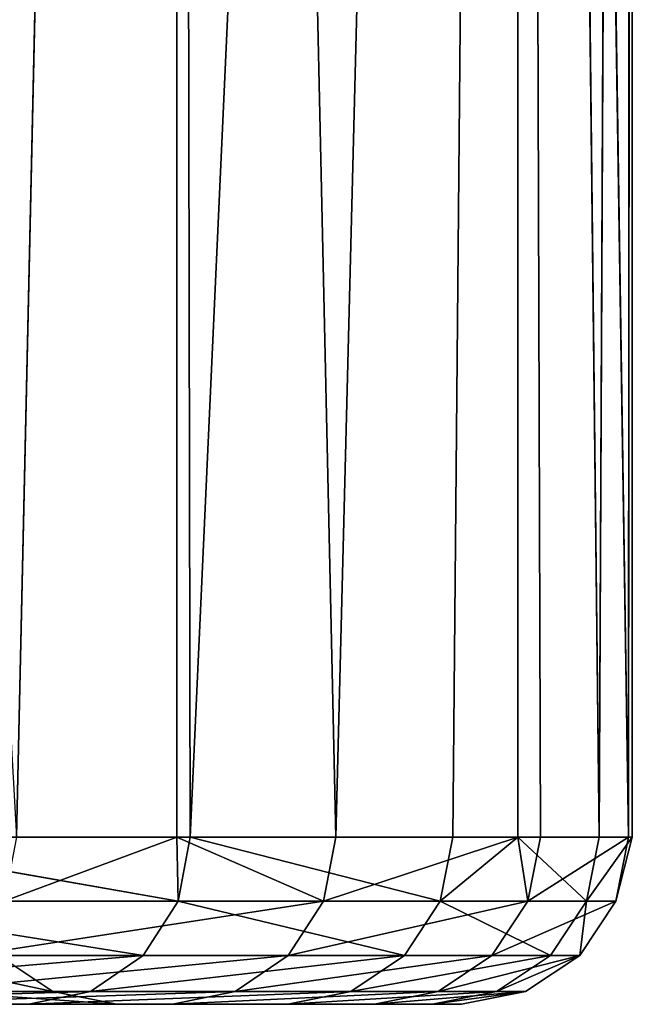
# Model space of a CAD drawing. Extents: x 0.03 to 6.33, y -5.07 to 0.
# Tile 452 of 454: x 6.19 to 6.33, y -1.73 to -1.5. Entities that reach past the tile are written whole.
import ezdxf

# ---------------------------------------------------------------- set-up
doc = ezdxf.new("R2010")
doc.units = 0
doc.header["$MEASUREMENT"] = 0
doc.layers.get('0').update_dxf_attribs({"linetype": 'CONTINUOUS'})

# ---------------------------------------------------------------- blocks, each defined once
blk = doc.blocks.new('KINKIET_CERAMICZNY_222_STL')
at = {"color": 0}
for p, q in [((6.18555, -1.69291, 0.94515), (6.22339, 0, 0.81518)), ((6.18555, -1.69291, 0.94515), (6.22339, 0, 0.81518)), ((6.22655, -1.69291, -0.80328), (6.22339, 0, -0.81518)), ((6.22655, -1.69291, -0.80328), (6.22339, 0, -0.81518)), ((6.22339, -1.69291, -0.81518), (6.22339, 0, -0.81518)), ((6.22339, -1.69291, -0.81518), (6.22339, 0, -0.81518)), ((6.22339, 0, 0.81518), (6.26085, -1.69291, 0.65965)), ((6.22339, -1.69291, 0.81518), (6.22339, 0, 0.81518)), ((6.22339, -1.69291, 0.81518), (6.22339, 0, 0.81518)), ((6.22339, 0, 0.81518), (6.26085, -1.69291, 0.65965)), ((6.22655, -1.69291, -0.80328), (6.30376, 0, -0.41111)), ((6.22655, -1.69291, -0.80328), (6.30376, 0, -0.41111)), ((6.26085, -1.69291, 0.65965), (6.30376, 0, 0.41111)), ((6.26085, -1.69291, 0.65965), (6.30376, 0, 0.41111)), ((6.28839, -1.69291, -0.51457), (6.30376, 0, -0.41111)), ((6.28839, -1.69291, -0.51457), (6.30376, 0, -0.41111)), ((6.30376, 0, -0.41111), (6.30376, -1.69291, -0.41111)), ((6.30376, 0, -0.41111), (6.30376, -1.69291, -0.41111)), ((6.30376, 0, -0.41111), (6.32292, -1.69291, -0.22134)), ((6.30376, 0, -0.41111), (6.32292, -1.69291, -0.22134)), ((6.30376, 0, 0.41111), (6.32984, -1.69291, 0.07383)), ((6.30376, 0, 0.41111), (6.32984, -1.69291, 0.07383)), ((6.30376, 0, 0.41111), (6.30909, -1.69291, 0.36836)), ((6.30376, -1.69291, 0.41111), (6.30376, 0, 0.41111)), ((6.30376, -1.69291, 0.41111), (6.30376, 0, 0.41111)), ((6.30376, 0, 0.41111), (6.30909, -1.69291, 0.36836)), ((6.33071, 0), (6.32292, -1.69291, -0.22134)), ((6.33071, 0), (6.32292, -1.69291, -0.22134)), ((6.33071, 0), (6.32984, -1.69291, 0.07383)), ((6.33071, 0), (6.32984, -1.69291, 0.07383)), ((6.33071, 0), (6.33071, -1.69291)), ((6.33071, 0), (6.33071, -1.69291)), ((6.22339, -1.69291, -0.81518), (6.13795, -1.69291, -1.08493)), ((6.13795, -1.69291, -1.08493), (6.22365, -1.70798, -0.80252)), ((6.13795, -1.69291, -1.08493), (6.22365, -1.70798, -0.80252)), ((6.22339, -1.69291, -0.81518), (6.13795, -1.69291, -1.08493)), ((6.18269, -1.70798, 0.94425), (6.22339, -1.69291, 0.81518)), ((6.18269, -1.70798, 0.94425), (6.22339, -1.69291, 0.81518)), ((6.18555, -1.69291, 0.94515), (6.22339, -1.69291, 0.81518)), ((6.18555, -1.69291, 0.94515), (6.22339, -1.69291, 0.81518)), ((6.22655, -1.69291, -0.80328), (6.22339, -1.69291, -0.81518)), ((6.22339, -1.69291, 0.81518), (6.26085, -1.69291, 0.65965)), ((6.25792, -1.70798, 0.65903), (6.22339, -1.69291, 0.81518)), ((6.25792, -1.70798, 0.65903), (6.22339, -1.69291, 0.81518)), ((6.22339, -1.69291, 0.81518), (6.26085, -1.69291, 0.65965)), ((6.22339, -1.69291, -0.81518), (6.22365, -1.70798, -0.80252)), ((6.22339, -1.69291, -0.81518), (6.22365, -1.70798, -0.80252)), ((6.22655, -1.69291, -0.80328), (6.22339, -1.69291, -0.81518)), ((6.22365, -1.70798, -0.80252), (6.22655, -1.69291, -0.80328)), ((6.22365, -1.70798, -0.80252), (6.22655, -1.69291, -0.80328)), ((6.28839, -1.69291, -0.51457), (6.22655, -1.69291, -0.80328)), ((6.28839, -1.69291, -0.51457), (6.22655, -1.69291, -0.80328)), ((6.26085, -1.69291, 0.65965), (6.25792, -1.70798, 0.65903)), ((6.25792, -1.70798, 0.65903), (6.30376, -1.69291, 0.41111)), ((6.26085, -1.69291, 0.65965), (6.25792, -1.70798, 0.65903)), ((6.25792, -1.70798, 0.65903), (6.30376, -1.69291, 0.41111)), ((6.26085, -1.69291, 0.65965), (6.30376, -1.69291, 0.41111)), ((6.26085, -1.69291, 0.65965), (6.30376, -1.69291, 0.41111)), ((6.30376, -1.69291, -0.41111), (6.28543, -1.70798, -0.51408)), ((6.28543, -1.70798, -0.51408), (6.28839, -1.69291, -0.51457)), ((6.30376, -1.69291, -0.41111), (6.28543, -1.70798, -0.51408)), ((6.28543, -1.70798, -0.51408), (6.28839, -1.69291, -0.51457)), ((6.30376, -1.69291, -0.41111), (6.28839, -1.69291, -0.51457)), ((6.30376, -1.69291, -0.41111), (6.28839, -1.69291, -0.51457)), ((6.32292, -1.69291, -0.22134), (6.30376, -1.69291, -0.41111)), ((6.30376, -1.69291, 0.41111), (6.30909, -1.69291, 0.36836)), ((6.32292, -1.69291, -0.22134), (6.30376, -1.69291, -0.41111)), ((6.31993, -1.70798, -0.22113), (6.30376, -1.69291, -0.41111)), ((6.30376, -1.69291, 0.41111), (6.30909, -1.69291, 0.36836)), ((6.30376, -1.69291, 0.41111), (6.30612, -1.70798, 0.36801)), ((6.30376, -1.69291, 0.41111), (6.30612, -1.70798, 0.36801)), ((6.31993, -1.70798, -0.22113), (6.30376, -1.69291, -0.41111)), ((6.30612, -1.70798, 0.36801), (6.30909, -1.69291, 0.36836)), ((6.30612, -1.70798, 0.36801), (6.30909, -1.69291, 0.36836)), ((6.30909, -1.69291, 0.36836), (6.32984, -1.69291, 0.07383)), ((6.30909, -1.69291, 0.36836), (6.32984, -1.69291, 0.07383)), ((6.32292, -1.69291, -0.22134), (6.31993, -1.70798, -0.22113)), ((6.31993, -1.70798, -0.22113), (6.33071, -1.69291)), ((6.31993, -1.70798, -0.22113), (6.33071, -1.69291)), ((6.32292, -1.69291, -0.22134), (6.31993, -1.70798, -0.22113)), ((6.33071, -1.69291), (6.32292, -1.69291, -0.22134)), ((6.33071, -1.69291), (6.32292, -1.69291, -0.22134)), ((6.32984, -1.69291, 0.07383), (6.32685, -1.70798, 0.07376)), ((6.32685, -1.70798, 0.07376), (6.33071, -1.69291)), ((6.32984, -1.69291, 0.07383), (6.32685, -1.70798, 0.07376)), ((6.32685, -1.70798, 0.07376), (6.33071, -1.69291)), ((6.32984, -1.69291, 0.07383), (6.33071, -1.69291)), ((6.32984, -1.69291, 0.07383), (6.33071, -1.69291)), ((6.13513, -1.70798, -1.0839), (6.22365, -1.70798, -0.80252)), ((6.13513, -1.70798, -1.0839), (6.22365, -1.70798, -0.80252)), ((6.25792, -1.70798, 0.65903), (6.18269, -1.70798, 0.94425)), ((6.25792, -1.70798, 0.65903), (6.18269, -1.70798, 0.94425)), ((6.22365, -1.70798, -0.80252), (6.2154, -1.72075, -0.80034)), ((6.22365, -1.70798, -0.80252), (6.2154, -1.72075, -0.80034)), ((6.22365, -1.70798, -0.80252), (6.28543, -1.70798, -0.51408)), ((6.22365, -1.70798, -0.80252), (6.28543, -1.70798, -0.51408)), ((6.24958, -1.72075, 0.65724), (6.25792, -1.70798, 0.65903)), ((6.24958, -1.72075, 0.65724), (6.25792, -1.70798, 0.65903)), ((6.25792, -1.70798, 0.65903), (6.30612, -1.70798, 0.36801)), ((6.25792, -1.70798, 0.65903), (6.30612, -1.70798, 0.36801)), ((6.27701, -1.72075, -0.51269), (6.28543, -1.70798, -0.51408)), ((6.27701, -1.72075, -0.51269), (6.28543, -1.70798, -0.51408)), ((6.31993, -1.70798, -0.22113), (6.28543, -1.70798, -0.51408)), ((6.31993, -1.70798, -0.22113), (6.28543, -1.70798, -0.51408)), ((6.29764, -1.72075, 0.36701), (6.30612, -1.70798, 0.36801)), ((6.29764, -1.72075, 0.36701), (6.30612, -1.70798, 0.36801)), ((6.32685, -1.70798, 0.07376), (6.30612, -1.70798, 0.36801)), ((6.32685, -1.70798, 0.07376), (6.30612, -1.70798, 0.36801)), ((6.31142, -1.72075, -0.22053), (6.31993, -1.70798, -0.22113)), ((6.31142, -1.72075, -0.22053), (6.31993, -1.70798, -0.22113)), ((6.31831, -1.72075, 0.07356), (6.32685, -1.70798, 0.07376)), ((6.31831, -1.72075, 0.07356), (6.32685, -1.70798, 0.07376)), ((6.31993, -1.70798, -0.22113), (6.32685, -1.70798, 0.07376)), ((6.31993, -1.70798, -0.22113), (6.32685, -1.70798, 0.07376)), ((6.12712, -1.72075, -1.08096), (6.2154, -1.72075, -0.80034)), ((6.12712, -1.72075, -1.08096), (6.2154, -1.72075, -0.80034)), ((6.24958, -1.72075, 0.65724), (6.17455, -1.72075, 0.94169)), ((6.24958, -1.72075, 0.65724), (6.17455, -1.72075, 0.94169)), ((6.19412, -1.72929, -0.14353), (6.18136, -1.72075, -0.14292)), ((6.19412, -1.72929, 0.14353), (6.18136, -1.72075, 0.14292)), ((6.19412, -1.72929, -0.14353), (6.18136, -1.72075, -0.14292)), ((6.19412, -1.72929, 0.14353), (6.18136, -1.72075, 0.14292)), ((6.2154, -1.72075, -0.80034), (6.20305, -1.72929, -0.79709)), ((6.2154, -1.72075, -0.80034), (6.20305, -1.72929, -0.79709)), ((6.2154, -1.72075, -0.80034), (6.27701, -1.72075, -0.51269)), ((6.2154, -1.72075, -0.80034), (6.27701, -1.72075, -0.51269)), ((6.23709, -1.72929, 0.65456), (6.24958, -1.72075, 0.65724)), ((6.23709, -1.72929, 0.65456), (6.24958, -1.72075, 0.65724)), ((6.24958, -1.72075, 0.65724), (6.29764, -1.72075, 0.36701)), ((6.24958, -1.72075, 0.65724), (6.29764, -1.72075, 0.36701)), ((6.26441, -1.72929, -0.5106), (6.27701, -1.72075, -0.51269)), ((6.26441, -1.72929, -0.5106), (6.27701, -1.72075, -0.51269)), ((6.31142, -1.72075, -0.22053), (6.27701, -1.72075, -0.51269)), ((6.31142, -1.72075, -0.22053), (6.27701, -1.72075, -0.51269)), ((6.28496, -1.72929, 0.36552), (6.29764, -1.72075, 0.36701)), ((6.28496, -1.72929, 0.36552), (6.29764, -1.72075, 0.36701)), ((6.31831, -1.72075, 0.07356), (6.29764, -1.72075, 0.36701)), ((6.31831, -1.72075, 0.07356), (6.29764, -1.72075, 0.36701)), ((6.29868, -1.72929, -0.21963), (6.31142, -1.72075, -0.22053)), ((6.29868, -1.72929, -0.21963), (6.31142, -1.72075, -0.22053)), ((6.30555, -1.72929, 0.07327), (6.31831, -1.72075, 0.07356)), ((6.30555, -1.72929, 0.07327), (6.31831, -1.72075, 0.07356)), ((6.31142, -1.72075, -0.22053), (6.31831, -1.72075, 0.07356)), ((6.31142, -1.72075, -0.22053), (6.31831, -1.72075, 0.07356)), ((6.11513, -1.72929, -1.07656), (6.20305, -1.72929, -0.79709)), ((6.11513, -1.72929, -1.07656), (6.20305, -1.72929, -0.79709)), ((6.23709, -1.72929, 0.65456), (6.16237, -1.72929, 0.93786)), ((6.23709, -1.72929, 0.65456), (6.16237, -1.72929, 0.93786)), ((6.16683, -1.72929, -0.42928), (6.19412, -1.72929, -0.14353)), ((6.19412, -1.72929, 0.14353), (6.16683, -1.72929, 0.42928)), ((6.16683, -1.72929, -0.42928), (6.19412, -1.72929, -0.14353)), ((6.19412, -1.72929, 0.14353), (6.16683, -1.72929, 0.42928)), ((6.20305, -1.72929, -0.79709), (6.18848, -1.73228, -0.79324)), ((6.20305, -1.72929, -0.79709), (6.18848, -1.73228, -0.79324)), ((6.19412, -1.72929, -0.14353), (6.19412, -1.72929, 0.14353)), ((6.20916, -1.73228, -0.14424), (6.19412, -1.72929, -0.14353)), ((6.20916, -1.73228, 0.14424), (6.19412, -1.72929, 0.14353)), ((6.19412, -1.72929, -0.14353), (6.19412, -1.72929, 0.14353)), ((6.20916, -1.73228, -0.14424), (6.19412, -1.72929, -0.14353)), ((6.20916, -1.73228, 0.14424), (6.19412, -1.72929, 0.14353)), ((6.20305, -1.72929, -0.79709), (6.26441, -1.72929, -0.5106)), ((6.20305, -1.72929, -0.79709), (6.26441, -1.72929, -0.5106)), ((6.22236, -1.73228, 0.65141), (6.23709, -1.72929, 0.65456)), ((6.22236, -1.73228, 0.65141), (6.23709, -1.72929, 0.65456)), ((6.23709, -1.72929, 0.65456), (6.28496, -1.72929, 0.36552)), ((6.23709, -1.72929, 0.65456), (6.28496, -1.72929, 0.36552)), ((6.24955, -1.73228, -0.50814), (6.26441, -1.72929, -0.5106)), ((6.24955, -1.73228, -0.50814), (6.26441, -1.72929, -0.5106)), ((6.29868, -1.72929, -0.21963), (6.26441, -1.72929, -0.5106)), ((6.29868, -1.72929, -0.21963), (6.26441, -1.72929, -0.5106)), ((6.26999, -1.73228, 0.36376), (6.28496, -1.72929, 0.36552)), ((6.26999, -1.73228, 0.36376), (6.28496, -1.72929, 0.36552)), ((6.28365, -1.73228, -0.21858), (6.29868, -1.72929, -0.21963)), ((6.28365, -1.73228, -0.21858), (6.29868, -1.72929, -0.21963)), ((6.30555, -1.72929, 0.07327), (6.28496, -1.72929, 0.36552)), ((6.30555, -1.72929, 0.07327), (6.28496, -1.72929, 0.36552)), ((6.29048, -1.73228, 0.07291), (6.30555, -1.72929, 0.07327)), ((6.29048, -1.73228, 0.07291), (6.30555, -1.72929, 0.07327)), ((6.29868, -1.72929, -0.21963), (6.30555, -1.72929, 0.07327)), ((6.29868, -1.72929, -0.21963), (6.30555, -1.72929, 0.07327)), ((6.10099, -1.73228, -1.07137), (6.18848, -1.73228, -0.79324)), ((6.10099, -1.73228, -1.07137), (6.18848, -1.73228, -0.79324)), ((6.22236, -1.73228, 0.65141), (6.148, -1.73228, 0.93333)), ((6.22236, -1.73228, 0.65141), (6.148, -1.73228, 0.93333)), ((6.18174, -1.73228, 0.43143), (6.20916, -1.73228, 0.14424)), ((6.20916, -1.73228, -0.14424), (6.18174, -1.73228, -0.43143)), ((6.20916, -1.73228, -0.14424), (6.18174, -1.73228, -0.43143)), ((6.18174, -1.73228, 0.43143), (6.20916, -1.73228, 0.14424)), ((6.18848, -1.73228, -0.79324), (6.24955, -1.73228, -0.50814)), ((6.18848, -1.73228, -0.79324), (6.24955, -1.73228, -0.50814)), ((6.20916, -1.73228, 0.14424), (6.20916, -1.73228, -0.14424)), ((6.20916, -1.73228, 0.14424), (6.20916, -1.73228, -0.14424)), ((6.26999, -1.73228, 0.36376), (6.22236, -1.73228, 0.65141)), ((6.26999, -1.73228, 0.36376), (6.22236, -1.73228, 0.65141)), ((6.24955, -1.73228, -0.50814), (6.28365, -1.73228, -0.21858)), ((6.24955, -1.73228, -0.50814), (6.28365, -1.73228, -0.21858)), ((6.29048, -1.73228, 0.07291), (6.26999, -1.73228, 0.36376)), ((6.29048, -1.73228, 0.07291), (6.26999, -1.73228, 0.36376)), ((6.28365, -1.73228, -0.21858), (6.29048, -1.73228, 0.07291)), ((6.28365, -1.73228, -0.21858), (6.29048, -1.73228, 0.07291))]:
    blk.add_line(p, q, dxfattribs=at)
mesh = blk.add_polyface(dxfattribs=at)
corners = [(6.22339, 0, -0.81518), (6.13795, -1.69291, -1.08493), (6.09096, 0, -1.2053)]
mesh.append_faces([[corners[k] for k in face] for face in [(0, 1, 2)]], dxfattribs={"color": 0})
mesh = blk.add_polyface(dxfattribs=at)
corners = [(6.09096, 0, 1.2053), (6.18555, -1.69291, 0.94515), (6.22339, 0, 0.81518)]
mesh.append_faces([[corners[k] for k in face] for face in [(0, 1, 2)]], dxfattribs={"color": 0})
mesh = blk.add_polyface(dxfattribs=at)
corners = [(6.22339, 0, -0.81518), (6.22339, -1.69291, -0.81518), (6.13795, -1.69291, -1.08493)]
mesh.append_faces([[corners[k] for k in face] for face in [(0, 1, 2)]], dxfattribs={"color": 0})
mesh = blk.add_polyface(dxfattribs=at)
corners = [(6.22339, 0, 0.81518), (6.18555, -1.69291, 0.94515), (6.22339, -1.69291, 0.81518)]
mesh.append_faces([[corners[k] for k in face] for face in [(0, 1, 2)]], dxfattribs={"color": 0})
mesh = blk.add_polyface(dxfattribs=at)
corners = [(6.30376, 0, -0.41111), (6.22655, -1.69291, -0.80328), (6.22339, 0, -0.81518)]
mesh.append_faces([[corners[k] for k in face] for face in [(0, 1, 2)]], dxfattribs={"color": 0})
mesh = blk.add_polyface(dxfattribs=at)
corners = [(6.22339, 0, -0.81518), (6.22655, -1.69291, -0.80328), (6.22339, -1.69291, -0.81518)]
mesh.append_faces([[corners[k] for k in face] for face in [(0, 1, 2)]], dxfattribs={"color": 0})
mesh = blk.add_polyface(dxfattribs=at)
corners = [(6.22339, 0, 0.81518), (6.26085, -1.69291, 0.65965), (6.30376, 0, 0.41111)]
mesh.append_faces([[corners[k] for k in face] for face in [(0, 1, 2)]], dxfattribs={"color": 0})
mesh = blk.add_polyface(dxfattribs=at)
corners = [(6.22339, 0, 0.81518), (6.22339, -1.69291, 0.81518), (6.26085, -1.69291, 0.65965)]
mesh.append_faces([[corners[k] for k in face] for face in [(0, 1, 2)]], dxfattribs={"color": 0})
mesh = blk.add_polyface(dxfattribs=at)
corners = [(6.30376, 0, -0.41111), (6.28839, -1.69291, -0.51457), (6.22655, -1.69291, -0.80328)]
mesh.append_faces([[corners[k] for k in face] for face in [(0, 1, 2)]], dxfattribs={"color": 0})
mesh = blk.add_polyface(dxfattribs=at)
corners = [(6.30376, 0, 0.41111), (6.26085, -1.69291, 0.65965), (6.30376, -1.69291, 0.41111)]
mesh.append_faces([[corners[k] for k in face] for face in [(0, 1, 2)]], dxfattribs={"color": 0})
mesh = blk.add_polyface(dxfattribs=at)
corners = [(6.30376, 0, -0.41111), (6.30376, -1.69291, -0.41111), (6.28839, -1.69291, -0.51457)]
mesh.append_faces([[corners[k] for k in face] for face in [(0, 1, 2)]], dxfattribs={"color": 0})
mesh = blk.add_polyface(dxfattribs=at)
corners = [(6.30376, 0, -0.41111), (6.32292, -1.69291, -0.22134), (6.30376, -1.69291, -0.41111)]
mesh.append_faces([[corners[k] for k in face] for face in [(0, 1, 2)]], dxfattribs={"color": 0})
mesh = blk.add_polyface(dxfattribs=at)
corners = [(6.33071, 0), (6.32292, -1.69291, -0.22134), (6.30376, 0, -0.41111)]
mesh.append_faces([[corners[k] for k in face] for face in [(0, 1, 2)]], dxfattribs={"color": 0})
mesh = blk.add_polyface(dxfattribs=at)
corners = [(6.30376, 0, 0.41111), (6.32984, -1.69291, 0.07383), (6.33071, 0)]
mesh.append_faces([[corners[k] for k in face] for face in [(0, 1, 2)]], dxfattribs={"color": 0})
mesh = blk.add_polyface(dxfattribs=at)
corners = [(6.30376, 0, 0.41111), (6.30909, -1.69291, 0.36836), (6.32984, -1.69291, 0.07383)]
mesh.append_faces([[corners[k] for k in face] for face in [(0, 1, 2)]], dxfattribs={"color": 0})
mesh = blk.add_polyface(dxfattribs=at)
corners = [(6.30376, 0, 0.41111), (6.30376, -1.69291, 0.41111), (6.30909, -1.69291, 0.36836)]
mesh.append_faces([[corners[k] for k in face] for face in [(0, 1, 2)]], dxfattribs={"color": 0})
mesh = blk.add_polyface(dxfattribs=at)
corners = [(6.33071, 0), (6.33071, -1.69291), (6.32292, -1.69291, -0.22134)]
mesh.append_faces([[corners[k] for k in face] for face in [(0, 1, 2)]], dxfattribs={"color": 0})
mesh = blk.add_polyface(dxfattribs=at)
corners = [(6.33071, 0), (6.32984, -1.69291, 0.07383), (6.33071, -1.69291)]
mesh.append_faces([[corners[k] for k in face] for face in [(0, 1, 2)]], dxfattribs={"color": 0})
mesh = blk.add_polyface(dxfattribs=at)
corners = [(6.13795, -1.69291, -1.08493), (6.22365, -1.70798, -0.80252), (6.13513, -1.70798, -1.0839)]
mesh.append_faces([[corners[k] for k in face] for face in [(0, 1, 2)]], dxfattribs={"color": 0})
mesh = blk.add_polyface(dxfattribs=at)
corners = [(6.22339, -1.69291, -0.81518), (6.22365, -1.70798, -0.80252), (6.13795, -1.69291, -1.08493)]
mesh.append_faces([[corners[k] for k in face] for face in [(0, 1, 2)]], dxfattribs={"color": 0})
mesh = blk.add_polyface(dxfattribs=at)
corners = [(6.18555, -1.69291, 0.94515), (6.18269, -1.70798, 0.94425), (6.22339, -1.69291, 0.81518)]
mesh.append_faces([[corners[k] for k in face] for face in [(0, 1, 2)]], dxfattribs={"color": 0})
mesh = blk.add_polyface(dxfattribs=at)
corners = [(6.22339, -1.69291, 0.81518), (6.18269, -1.70798, 0.94425), (6.25792, -1.70798, 0.65903)]
mesh.append_faces([[corners[k] for k in face] for face in [(0, 1, 2)]], dxfattribs={"color": 0})
mesh = blk.add_polyface(dxfattribs=at)
corners = [(6.22339, -1.69291, 0.81518), (6.25792, -1.70798, 0.65903), (6.26085, -1.69291, 0.65965)]
mesh.append_faces([[corners[k] for k in face] for face in [(0, 1, 2)]], dxfattribs={"color": 0})
mesh = blk.add_polyface(dxfattribs=at)
corners = [(6.22655, -1.69291, -0.80328), (6.22365, -1.70798, -0.80252), (6.22339, -1.69291, -0.81518)]
mesh.append_faces([[corners[k] for k in face] for face in [(0, 1, 2)]], dxfattribs={"color": 0})
mesh = blk.add_polyface(dxfattribs=at)
corners = [(6.22655, -1.69291, -0.80328), (6.28543, -1.70798, -0.51408), (6.22365, -1.70798, -0.80252), (6.28839, -1.69291, -0.51457)]
mesh.append_faces([[corners[k] for k in face] for face in [(0, 1, 2), (1, 0, 3)]], dxfattribs={"vtx0": -1, "color": 0})
mesh = blk.add_polyface(dxfattribs=at)
corners = [(6.26085, -1.69291, 0.65965), (6.25792, -1.70798, 0.65903), (6.30376, -1.69291, 0.41111)]
mesh.append_faces([[corners[k] for k in face] for face in [(0, 1, 2)]], dxfattribs={"color": 0})
mesh = blk.add_polyface(dxfattribs=at)
corners = [(6.30376, -1.69291, 0.41111), (6.25792, -1.70798, 0.65903), (6.30612, -1.70798, 0.36801)]
mesh.append_faces([[corners[k] for k in face] for face in [(0, 1, 2)]], dxfattribs={"color": 0})
mesh = blk.add_polyface(dxfattribs=at)
corners = [(6.30376, -1.69291, -0.41111), (6.28543, -1.70798, -0.51408), (6.28839, -1.69291, -0.51457)]
mesh.append_faces([[corners[k] for k in face] for face in [(0, 1, 2)]], dxfattribs={"color": 0})
mesh = blk.add_polyface(dxfattribs=at)
corners = [(6.30376, -1.69291, -0.41111), (6.31993, -1.70798, -0.22113), (6.28543, -1.70798, -0.51408)]
mesh.append_faces([[corners[k] for k in face] for face in [(0, 1, 2)]], dxfattribs={"color": 0})
mesh = blk.add_polyface(dxfattribs=at)
corners = [(6.32292, -1.69291, -0.22134), (6.31993, -1.70798, -0.22113), (6.30376, -1.69291, -0.41111)]
mesh.append_faces([[corners[k] for k in face] for face in [(0, 1, 2)]], dxfattribs={"color": 0})
mesh = blk.add_polyface(dxfattribs=at)
corners = [(6.30376, -1.69291, 0.41111), (6.30612, -1.70798, 0.36801), (6.30909, -1.69291, 0.36836)]
mesh.append_faces([[corners[k] for k in face] for face in [(0, 1, 2)]], dxfattribs={"color": 0})
mesh = blk.add_polyface(dxfattribs=at)
corners = [(6.32984, -1.69291, 0.07383), (6.30612, -1.70798, 0.36801), (6.32685, -1.70798, 0.07376), (6.30909, -1.69291, 0.36836)]
mesh.append_faces([[corners[k] for k in face] for face in [(0, 1, 2), (1, 0, 3)]], dxfattribs={"vtx0": -1, "color": 0})
mesh = blk.add_polyface(dxfattribs=at)
corners = [(6.33071, -1.69291), (6.32685, -1.70798, 0.07376), (6.31993, -1.70798, -0.22113)]
mesh.append_faces([[corners[k] for k in face] for face in [(0, 1, 2)]], dxfattribs={"color": 0})
mesh = blk.add_polyface(dxfattribs=at)
corners = [(6.33071, -1.69291), (6.31993, -1.70798, -0.22113), (6.32292, -1.69291, -0.22134)]
mesh.append_faces([[corners[k] for k in face] for face in [(0, 1, 2)]], dxfattribs={"color": 0})
mesh = blk.add_polyface(dxfattribs=at)
corners = [(6.32984, -1.69291, 0.07383), (6.32685, -1.70798, 0.07376), (6.33071, -1.69291)]
mesh.append_faces([[corners[k] for k in face] for face in [(0, 1, 2)]], dxfattribs={"color": 0})
mesh = blk.add_polyface(dxfattribs=at)
corners = [(6.13513, -1.70798, -1.0839), (6.2154, -1.72075, -0.80034), (6.12712, -1.72075, -1.08096), (6.22365, -1.70798, -0.80252)]
mesh.append_faces([[corners[k] for k in face] for face in [(0, 1, 2), (1, 0, 3)]], dxfattribs={"vtx0": -1, "color": 0})
mesh = blk.add_polyface(dxfattribs=at)
corners = [(6.25792, -1.70798, 0.65903), (6.17455, -1.72075, 0.94169), (6.24958, -1.72075, 0.65724), (6.18269, -1.70798, 0.94425)]
mesh.append_faces([[corners[k] for k in face] for face in [(0, 1, 2), (1, 0, 3)]], dxfattribs={"vtx0": -1, "color": 0})
mesh = blk.add_polyface(dxfattribs=at)
corners = [(6.22365, -1.70798, -0.80252), (6.27701, -1.72075, -0.51269), (6.2154, -1.72075, -0.80034), (6.28543, -1.70798, -0.51408)]
mesh.append_faces([[corners[k] for k in face] for face in [(0, 1, 2), (1, 0, 3)]], dxfattribs={"vtx0": -1, "color": 0})
mesh = blk.add_polyface(dxfattribs=at)
corners = [(6.30612, -1.70798, 0.36801), (6.24958, -1.72075, 0.65724), (6.29764, -1.72075, 0.36701), (6.25792, -1.70798, 0.65903)]
mesh.append_faces([[corners[k] for k in face] for face in [(0, 1, 2), (1, 0, 3)]], dxfattribs={"vtx0": -1, "color": 0})
mesh = blk.add_polyface(dxfattribs=at)
corners = [(6.28543, -1.70798, -0.51408), (6.31142, -1.72075, -0.22053), (6.27701, -1.72075, -0.51269), (6.31993, -1.70798, -0.22113)]
mesh.append_faces([[corners[k] for k in face] for face in [(0, 1, 2), (1, 0, 3)]], dxfattribs={"vtx0": -1, "color": 0})
mesh = blk.add_polyface(dxfattribs=at)
corners = [(6.32685, -1.70798, 0.07376), (6.29764, -1.72075, 0.36701), (6.31831, -1.72075, 0.07356), (6.30612, -1.70798, 0.36801)]
mesh.append_faces([[corners[k] for k in face] for face in [(0, 1, 2), (1, 0, 3)]], dxfattribs={"vtx0": -1, "color": 0})
mesh = blk.add_polyface(dxfattribs=at)
corners = [(6.31993, -1.70798, -0.22113), (6.31831, -1.72075, 0.07356), (6.31142, -1.72075, -0.22053), (6.32685, -1.70798, 0.07376)]
mesh.append_faces([[corners[k] for k in face] for face in [(0, 1, 2), (1, 0, 3)]], dxfattribs={"vtx0": -1, "color": 0})
mesh = blk.add_polyface(dxfattribs=at)
corners = [(6.2154, -1.72075, -0.80034), (6.11513, -1.72929, -1.07656), (6.12712, -1.72075, -1.08096), (6.20305, -1.72929, -0.79709)]
mesh.append_faces([[corners[k] for k in face] for face in [(0, 1, 2), (1, 0, 3)]], dxfattribs={"vtx0": -1, "color": 0})
mesh = blk.add_polyface(dxfattribs=at)
corners = [(6.19412, -1.72929, -0.14353), (6.15419, -1.72075, -0.42746), (6.16683, -1.72929, -0.42928), (6.18136, -1.72075, -0.14292)]
mesh.append_faces([[corners[k] for k in face] for face in [(0, 1, 2), (1, 0, 3)]], dxfattribs={"vtx0": -1, "color": 0})
mesh = blk.add_polyface(dxfattribs=at)
corners = [(6.19412, -1.72929, 0.14353), (6.15419, -1.72075, 0.42746), (6.18136, -1.72075, 0.14292), (6.16683, -1.72929, 0.42928)]
mesh.append_faces([[corners[k] for k in face] for face in [(0, 1, 2), (1, 0, 3)]], dxfattribs={"vtx0": -1, "color": 0})
mesh = blk.add_polyface(dxfattribs=at)
corners = [(6.24958, -1.72075, 0.65724), (6.16237, -1.72929, 0.93786), (6.23709, -1.72929, 0.65456), (6.17455, -1.72075, 0.94169)]
mesh.append_faces([[corners[k] for k in face] for face in [(0, 1, 2), (1, 0, 3)]], dxfattribs={"vtx0": -1, "color": 0})
mesh = blk.add_polyface(dxfattribs=at)
corners = [(6.19412, -1.72929, 0.14353), (6.18136, -1.72075, -0.14292), (6.19412, -1.72929, -0.14353), (6.18136, -1.72075, 0.14292)]
mesh.append_faces([[corners[k] for k in face] for face in [(0, 1, 2), (1, 0, 3)]], dxfattribs={"vtx0": -1, "color": 0})
mesh = blk.add_polyface(dxfattribs=at)
corners = [(6.27701, -1.72075, -0.51269), (6.20305, -1.72929, -0.79709), (6.2154, -1.72075, -0.80034), (6.26441, -1.72929, -0.5106)]
mesh.append_faces([[corners[k] for k in face] for face in [(0, 1, 2), (1, 0, 3)]], dxfattribs={"vtx0": -1, "color": 0})
mesh = blk.add_polyface(dxfattribs=at)
corners = [(6.29764, -1.72075, 0.36701), (6.23709, -1.72929, 0.65456), (6.28496, -1.72929, 0.36552), (6.24958, -1.72075, 0.65724)]
mesh.append_faces([[corners[k] for k in face] for face in [(0, 1, 2), (1, 0, 3)]], dxfattribs={"vtx0": -1, "color": 0})
mesh = blk.add_polyface(dxfattribs=at)
corners = [(6.31142, -1.72075, -0.22053), (6.26441, -1.72929, -0.5106), (6.27701, -1.72075, -0.51269), (6.29868, -1.72929, -0.21963)]
mesh.append_faces([[corners[k] for k in face] for face in [(0, 1, 2), (1, 0, 3)]], dxfattribs={"vtx0": -1, "color": 0})
mesh = blk.add_polyface(dxfattribs=at)
corners = [(6.31831, -1.72075, 0.07356), (6.28496, -1.72929, 0.36552), (6.30555, -1.72929, 0.07327), (6.29764, -1.72075, 0.36701)]
mesh.append_faces([[corners[k] for k in face] for face in [(0, 1, 2), (1, 0, 3)]], dxfattribs={"vtx0": -1, "color": 0})
mesh = blk.add_polyface(dxfattribs=at)
corners = [(6.31831, -1.72075, 0.07356), (6.29868, -1.72929, -0.21963), (6.31142, -1.72075, -0.22053), (6.30555, -1.72929, 0.07327)]
mesh.append_faces([[corners[k] for k in face] for face in [(0, 1, 2), (1, 0, 3)]], dxfattribs={"vtx0": -1, "color": 0})
mesh = blk.add_polyface(dxfattribs=at)
corners = [(6.20305, -1.72929, -0.79709), (6.10099, -1.73228, -1.07137), (6.11513, -1.72929, -1.07656), (6.18848, -1.73228, -0.79324)]
mesh.append_faces([[corners[k] for k in face] for face in [(0, 1, 2), (1, 0, 3)]], dxfattribs={"vtx0": -1, "color": 0})
mesh = blk.add_polyface(dxfattribs=at)
corners = [(6.23709, -1.72929, 0.65456), (6.148, -1.73228, 0.93333), (6.22236, -1.73228, 0.65141), (6.16237, -1.72929, 0.93786)]
mesh.append_faces([[corners[k] for k in face] for face in [(0, 1, 2), (1, 0, 3)]], dxfattribs={"vtx0": -1, "color": 0})
mesh = blk.add_polyface(dxfattribs=at)
corners = [(6.20916, -1.73228, -0.14424), (6.16683, -1.72929, -0.42928), (6.18174, -1.73228, -0.43143), (6.19412, -1.72929, -0.14353)]
mesh.append_faces([[corners[k] for k in face] for face in [(0, 1, 2), (1, 0, 3)]], dxfattribs={"vtx0": -1, "color": 0})
mesh = blk.add_polyface(dxfattribs=at)
corners = [(6.20916, -1.73228, 0.14424), (6.16683, -1.72929, 0.42928), (6.19412, -1.72929, 0.14353), (6.18174, -1.73228, 0.43143)]
mesh.append_faces([[corners[k] for k in face] for face in [(0, 1, 2), (1, 0, 3)]], dxfattribs={"vtx0": -1, "color": 0})
mesh = blk.add_polyface(dxfattribs=at)
corners = [(6.26441, -1.72929, -0.5106), (6.18848, -1.73228, -0.79324), (6.20305, -1.72929, -0.79709), (6.24955, -1.73228, -0.50814)]
mesh.append_faces([[corners[k] for k in face] for face in [(0, 1, 2), (1, 0, 3)]], dxfattribs={"vtx0": -1, "color": 0})
mesh = blk.add_polyface(dxfattribs=at)
corners = [(6.20916, -1.73228, 0.14424), (6.19412, -1.72929, -0.14353), (6.20916, -1.73228, -0.14424), (6.19412, -1.72929, 0.14353)]
mesh.append_faces([[corners[k] for k in face] for face in [(0, 1, 2), (1, 0, 3)]], dxfattribs={"vtx0": -1, "color": 0})
mesh = blk.add_polyface(dxfattribs=at)
corners = [(6.28496, -1.72929, 0.36552), (6.22236, -1.73228, 0.65141), (6.26999, -1.73228, 0.36376), (6.23709, -1.72929, 0.65456)]
mesh.append_faces([[corners[k] for k in face] for face in [(0, 1, 2), (1, 0, 3)]], dxfattribs={"vtx0": -1, "color": 0})
mesh = blk.add_polyface(dxfattribs=at)
corners = [(6.29868, -1.72929, -0.21963), (6.24955, -1.73228, -0.50814), (6.26441, -1.72929, -0.5106), (6.28365, -1.73228, -0.21858)]
mesh.append_faces([[corners[k] for k in face] for face in [(0, 1, 2), (1, 0, 3)]], dxfattribs={"vtx0": -1, "color": 0})
mesh = blk.add_polyface(dxfattribs=at)
corners = [(6.30555, -1.72929, 0.07327), (6.26999, -1.73228, 0.36376), (6.29048, -1.73228, 0.07291), (6.28496, -1.72929, 0.36552)]
mesh.append_faces([[corners[k] for k in face] for face in [(0, 1, 2), (1, 0, 3)]], dxfattribs={"vtx0": -1, "color": 0})
mesh = blk.add_polyface(dxfattribs=at)
corners = [(6.30555, -1.72929, 0.07327), (6.28365, -1.73228, -0.21858), (6.29868, -1.72929, -0.21963), (6.29048, -1.73228, 0.07291)]
mesh.append_faces([[corners[k] for k in face] for face in [(0, 1, 2), (1, 0, 3)]], dxfattribs={"vtx0": -1, "color": 0})
mesh = blk.add_polyface(dxfattribs=at)
corners = [(3.47235, -1.73228, -3.09657), (2.88986, -1.73228, -3.09657), (3.1811, -1.73228, -3.11024), (3.76104, -1.73228, -3.05569), (2.60117, -1.73228, -3.05569), (3.1811, -1.73228, -3.0315), (3.46926, -1.73228, -3.01777), (4.04463, -1.73228, -2.98796), (3.75482, -1.73228, -2.97671), (4.32063, -1.73228, -2.89397), (4.03517, -1.73228, -2.9087), (4.3078, -1.73228, -2.81434), (4.58662, -1.73228, -2.77454), (4.57021, -1.73228, -2.6945), (4.84026, -1.73228, -2.63074), (4.82005, -1.73228, -2.55026), (5.07931, -1.73228, -2.46381), (5.05505, -1.73228, -2.38292), (5.30169, -1.73228, -2.27524), (5.27307, -1.73228, -2.194), (5.50542, -1.73228, -2.06666), (5.47215, -1.73228, -1.98521), (5.68874, -1.73228, -1.83993), (5.65049, -1.73228, -1.75844), (5.85001, -1.73228, -1.59703), (5.80645, -1.73228, -1.51575), (5.98783, -1.73228, -1.34009), (5.93865, -1.73228, -1.25933), (6.10099, -1.73228, -1.07137), (6.04587, -1.73228, -0.99151), (6.18848, -1.73228, -0.79324), (6.12715, -1.73228, -0.7147), (6.24955, -1.73228, -0.50814), (6.18174, -1.73228, -0.43143), (6.28365, -1.73228, -0.21858), (6.20916, -1.73228, -0.14424), (6.29048, -1.73228, 0.07291), (6.20916, -1.73228, 0.14424), (6.26999, -1.73228, 0.36376), (6.18174, -1.73228, 0.43143), (6.22236, -1.73228, 0.65141), (6.12715, -1.73228, 0.7147), (6.148, -1.73228, 0.93333), (6.04587, -1.73228, 0.99151), (6.04756, -1.73228, 1.20706), (5.93865, -1.73228, 1.25933), (5.92193, -1.73228, 1.47017), (5.80645, -1.73228, 1.51575), (5.77222, -1.73228, 1.72037), (5.65049, -1.73228, 1.75844), (5.59974, -1.73228, 1.95545), (5.47215, -1.73228, 1.98521), (5.406, -1.73228, 2.17334), (5.27307, -1.73228, 2.194), (5.19271, -1.73228, 2.37213), (5.05505, -1.73228, 2.38292), (4.96174, -1.73228, 2.55008), (4.82005, -1.73228, 2.55026), (4.71512, -1.73228, 2.70561), (4.57021, -1.73228, 2.6945), (4.3078, -1.73228, 2.81434), (4.45502, -1.73228, 2.83737), (4.03517, -1.73228, 2.9087), (4.18373, -1.73228, 2.9442), (3.75482, -1.73228, 2.97671), (3.90363, -1.73228, 3.02515), (3.46926, -1.73228, 3.01777), (3.1811, -1.73228, 3.0315), (3.61717, -1.73228, 3.07951), (2.89294, -1.73228, -3.01777), (2.31758, -1.73228, -2.98796), (2.60739, -1.73228, -2.97671), (2.04157, -1.73228, -2.89397), (2.32703, -1.73228, -2.9087), (2.05441, -1.73228, -2.81434), (1.77559, -1.73228, -2.77454), (1.79199, -1.73228, -2.6945), (1.52195, -1.73228, -2.63074), (1.54215, -1.73228, -2.55026), (1.28289, -1.73228, -2.46381), (1.30716, -1.73228, -2.38292), (1.06052, -1.73228, -2.27524), (1.08913, -1.73228, -2.194), (0.85678, -1.73228, -2.06666), (0.89005, -1.73228, -1.98521), (0.67347, -1.73228, -1.83993), (0.71172, -1.73228, -1.75844), (0.51219, -1.73228, -1.59703), (0.55575, -1.73228, -1.51575), (0.37437, -1.73228, -1.34009), (0.42356, -1.73228, -1.25933), (0.26122, -1.73228, -1.07137), (0.31634, -1.73228, -0.99151), (0.17372, -1.73228, -0.79324), (0.23506, -1.73228, -0.7147), (0.11266, -1.73228, -0.50814), (0.18046, -1.73228, -0.43143), (0.07856, -1.73228, -0.21858), (0.15304, -1.73228, -0.14424), (0.07172, -1.73228, 0.07291), (0.15304, -1.73228, 0.14424), (0.09221, -1.73228, 0.36376), (0.18046, -1.73228, 0.43143), (0.13985, -1.73228, 0.65141), (0.23506, -1.73228, 0.7147), (0.21421, -1.73228, 0.93333), (0.31634, -1.73228, 0.99151), (0.31464, -1.73228, 1.20706), (0.42356, -1.73228, 1.25933), (0.44027, -1.73228, 1.47017), (0.55575, -1.73228, 1.51575), (0.58998, -1.73228, 1.72037), (0.71172, -1.73228, 1.75844), (0.76247, -1.73228, 1.95545), (0.89005, -1.73228, 1.98521), (0.9562, -1.73228, 2.17334), (1.08913, -1.73228, 2.194), (1.1695, -1.73228, 2.37213), (1.30716, -1.73228, 2.38292), (1.40046, -1.73228, 2.55008), (1.54215, -1.73228, 2.55026), (1.64708, -1.73228, 2.70561), (1.79199, -1.73228, 2.6945), (2.05441, -1.73228, 2.81434), (1.90718, -1.73228, 2.83737), (2.32703, -1.73228, 2.9087), (2.17847, -1.73228, 2.9442), (2.60739, -1.73228, 2.97671), (2.45858, -1.73228, 3.02515), (2.89294, -1.73228, 3.01777), (2.74503, -1.73228, 3.07951), (3.32689, -1.73228, 3.10682), (3.03532, -1.73228, 3.10682)]
mesh.append_faces([[corners[k] for k in face] for face in [(0, 1, 2), (130, 131, 132)]], dxfattribs={"vtx0": -1, "color": 0})
mesh.append_faces([[corners[k] for k in face] for face in [(1, 3, 4), (5, 3, 6), (6, 7, 8), (8, 9, 10), (10, 9, 11), (11, 12, 13), (13, 14, 15), (15, 16, 17), (17, 18, 19), (19, 20, 21), (21, 22, 23), (23, 24, 25), (25, 26, 27), (27, 28, 29), (29, 30, 31), (31, 32, 33), (33, 34, 35), (35, 36, 37), (37, 38, 39), (39, 40, 41), (41, 42, 43), (43, 44, 45), (45, 46, 47), (47, 48, 49), (49, 50, 51), (51, 52, 53), (53, 54, 55), (55, 56, 57), (57, 58, 59), (59, 58, 60), (60, 61, 62), (62, 63, 64), (64, 65, 66), (66, 65, 67), (4, 69, 70), (69, 4, 5), (70, 71, 72), (72, 74, 75), (75, 76, 77), (77, 78, 79), (79, 80, 81), (81, 82, 83), (83, 84, 85), (85, 86, 87), (87, 88, 89), (89, 90, 91), (91, 92, 93), (93, 94, 95), (95, 96, 97), (97, 98, 99), (99, 100, 101), (101, 102, 103), (103, 104, 105), (105, 106, 107), (107, 108, 109), (109, 110, 111), (111, 112, 113), (113, 114, 115), (115, 116, 117), (117, 118, 119), (119, 120, 121), (121, 123, 124), (124, 125, 126), (126, 127, 128), (128, 67, 130)]], dxfattribs={"vtx0": -1, "vtx1": -1, "color": 0})
mesh.append_faces([[corners[k] for k in face] for face in [(4, 3, 5), (130, 67, 68)]], dxfattribs={"vtx0": -1, "vtx1": -1, "vtx2": -1, "color": 0})
mesh.append_faces([[corners[k] for k in face] for face in [(1, 0, 3), (6, 3, 7), (8, 7, 9), (11, 9, 12), (13, 12, 14), (15, 14, 16), (17, 16, 18), (19, 18, 20), (21, 20, 22), (23, 22, 24), (25, 24, 26), (27, 26, 28), (29, 28, 30), (31, 30, 32), (33, 32, 34), (35, 34, 36), (37, 36, 38), (39, 38, 40), (41, 40, 42), (43, 42, 44), (45, 44, 46), (47, 46, 48), (49, 48, 50), (51, 50, 52), (53, 52, 54), (55, 54, 56), (57, 56, 58), (60, 58, 61), (62, 61, 63), (64, 63, 65), (67, 65, 68), (70, 69, 71), (72, 71, 73), (72, 73, 74), (75, 74, 76), (77, 76, 78), (79, 78, 80), (81, 80, 82), (83, 82, 84), (85, 84, 86), (87, 86, 88), (89, 88, 90), (91, 90, 92), (93, 92, 94), (95, 94, 96), (97, 96, 98), (99, 98, 100), (101, 100, 102), (103, 102, 104), (105, 104, 106), (107, 106, 108), (109, 108, 110), (111, 110, 112), (113, 112, 114), (115, 114, 116), (117, 116, 118), (119, 118, 120), (121, 120, 122), (121, 122, 123), (124, 123, 125), (126, 125, 127), (128, 127, 129), (128, 129, 67), (130, 68, 131)]], dxfattribs={"vtx0": -1, "vtx2": -1, "color": 0})

msp = doc.modelspace()

# ---------------------------------------------------------------- block references
at = {"color": 0}
msp.add_blockref('KINKIET_CERAMICZNY_222_STL', (0, 0), dxfattribs=at)

doc.saveas('drawing.dxf')
